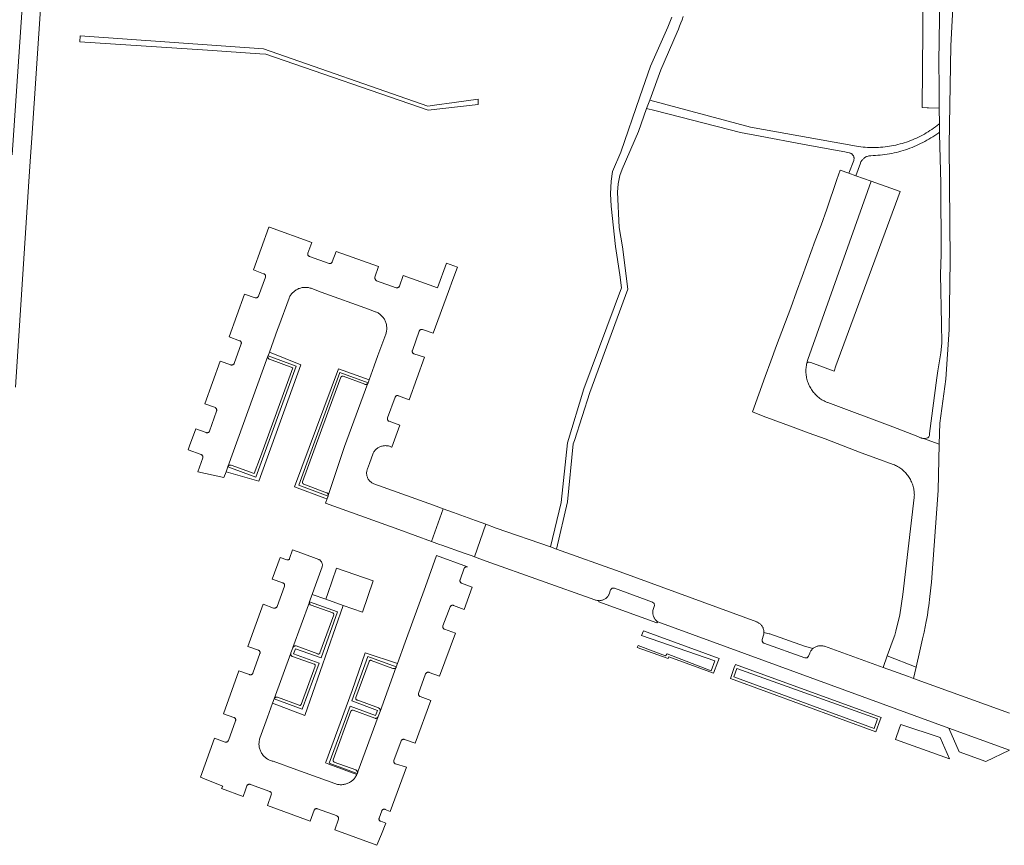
# Model space of a CAD drawing. Extents: x 152825 to 164088, y 457113 to 463005.
# Tile 287 of 364: x 158510 to 158681, y 461006 to 461149. Entities that reach past the tile are written whole.
import ezdxf

# ---------------------------------------------------------------- set-up
doc = ezdxf.new("R2010")
doc.units = 0
doc.header["$LTSCALE"] = 0.5
for name, color, linetype, lineweight in [('B-PV-VH-GESLOTENVERHARDING_ASFALT-GV', 251, 'CONTINUOUS', 18), ('B-PV-VH-GESLOTENVERHARDING_KUNSTSTOF-GV', 251, 'CONTINUOUS', 18), ('B-PV-VH-HALFVERHARDING_GRAVEL-GV', 251, 'CONTINUOUS', 18), ('B-PV-VH-ONVERHARD_ZAND-GV', 251, 'CONTINUOUS', 18), ('B-PV-VH-OPENVERHARDING_BETONSTRAATSTEEN-GV', 251, 'CONTINUOUS', 18), ('B-PV-VH-OPENVERHARDING_STRAATBAKSTEEN-GV', 251, 'CONTINUOUS', 18)]:
    doc.layers.add(name, color=color, linetype=linetype, lineweight=lineweight)

msp = doc.modelspace()

# ---------------------------------------------------------------- linework, layer by layer
at = {"layer": 'B-PV-VH-GESLOTENVERHARDING_ASFALT-GV', "flags": 128}
msp.add_lwpolyline([(158509.544, 461085.566), (158511.707, 461119.524), (158511.85, 461121.275), (158512.145, 461125.67), (158512.358, 461128.839), (158513.989, 461153.118), (158515.948, 461182.269), (158518.123, 461214.65), (158518.513, 461221.559), (158518.362, 461221.864), (158518.293, 461222.219), (158518.306, 461222.753), (158519.076, 461236.337), (158516.201, 461236.545), (158515.647, 461223.937), (158510.822, 461153.294), (158508.951, 461125.903)], dxfattribs=at)
at = {"layer": 'B-PV-VH-GESLOTENVERHARDING_KUNSTSTOF-GV', "flags": 128}
msp.add_lwpolyline([(158565.315, 461054.116), (158563.799, 461049.71), (158563.434, 461048.677), (158566.481, 461047.602), (158569.838, 461046.417), (158571.681, 461051.872)], close=True, dxfattribs=at)
at = {"layer": 'B-PV-VH-HALFVERHARDING_GRAVEL-GV', "flags": 128}
msp.add_lwpolyline([(158623.561, 461149.847), (158623.343, 461149.273), (158623.118, 461148.701), (158622.885, 461148.133), (158619.859, 461141.366), (158618.025, 461136), (158614.737, 461126.383), (158613.3, 461123.028), (158613.072, 461121.364), (158612.949, 461119.157), (158613.03, 461117.019), (158613.783, 461110.023), (158614.528, 461105.059), (158614.863, 461102.825), (158608.279, 461085.237), (158605.466, 461075.869), (158604.357, 461065.509), (158602.508, 461057.776), (158603.531, 461057.407), (158605.458, 461065.614), (158606.467, 461075.724), (158606.654, 461076.305), (158609.333, 461084.641), (158615.915, 461102.579), (158615.034, 461109.928), (158614.409, 461113.294), (158614.169, 461119.436), (158614.263, 461120.896), (158614.56, 461122.357), (158614.96, 461123.445), (158617.782, 461130.016), (158619.19, 461134.009), (158619.734, 461135.413), (158621.664, 461140.724), (158624.489, 461147.239), (158624.72, 461147.778), (158624.943, 461148.319), (158625.159, 461148.864), (158625.367, 461149.412), (158625.569, 461149.962)], dxfattribs=at)
for points in [[(158552.64, 461144.368), (158520.754, 461146.627), (158520.708, 461145.577), (158542.9, 461144.096), (158551.972, 461143.491), (158553.045, 461143.419), (158581.258, 461133.691), (158589.911, 461134.679), (158589.908, 461135.58), (158585.782, 461135.015), (158582.344, 461134.545), (158581.205, 461134.39)], [(158637.268, 461130.738), (158619.734, 461135.413), (158619.19, 461134.009), (158620.632, 461133.638), (158627.183, 461131.953), (158635.538, 461129.803), (158638.947, 461129.166), (158646.319, 461127.789), (158651.704, 461126.785), (158653.622, 461126.428), (158654.431, 461126.277), (158654.474, 461126.268), (158654.56, 461126.245), (158654.644, 461126.214), (158654.725, 461126.175), (158654.801, 461126.13), (158654.874, 461126.077), (158654.941, 461126.019), (158655.003, 461125.955), (158655.059, 461125.885), (158655.109, 461125.811), (158655.151, 461125.732), (158655.187, 461125.65), (158655.214, 461125.565), (158655.235, 461125.479), (158655.247, 461125.39), (158655.252, 461125.301), (158655.248, 461125.212), (158655.236, 461125.123), (158655.217, 461125.036), (158655.19, 461124.951), (158654.371, 461122.726), (158655.533, 461122.309), (158656.356, 461124.488), (158656.391, 461124.575), (158656.445, 461124.689), (158656.506, 461124.8), (158656.574, 461124.907), (158656.648, 461125.009), (158656.729, 461125.107), (158656.816, 461125.199), (158656.908, 461125.285), (158657.006, 461125.366), (158657.109, 461125.44), (158657.216, 461125.507), (158657.327, 461125.568), (158657.441, 461125.621), (158657.559, 461125.667), (158657.68, 461125.706), (158657.803, 461125.737), (158657.927, 461125.76), (158658.053, 461125.775), (158658.179, 461125.782), (158658.586, 461125.795), (158658.993, 461125.817), (158659.4, 461125.846), (158659.805, 461125.883), (158660.21, 461125.928), (158660.614, 461125.981), (158661.017, 461126.042), (158661.419, 461126.111), (158661.819, 461126.188), (158662.218, 461126.273), (158662.615, 461126.365), (158663.01, 461126.465), (158663.402, 461126.573), (158663.793, 461126.689), (158664.182, 461126.812), (158664.567, 461126.943), (158664.951, 461127.082), (158665.331, 461127.227), (158665.709, 461127.381), (158666.083, 461127.541), (158666.454, 461127.71), (158666.822, 461127.885), (158667.187, 461128.067), (158667.547, 461128.257), (158667.904, 461128.454), (158668.257, 461128.657), (158668.606, 461128.868), (158668.951, 461129.085), (158669.291, 461129.309), (158669.627, 461129.54), (158669.958, 461129.777), (158670.1, 461129.882), (158670.091, 461131.347), (158669.986, 461131.261), (158669.688, 461131.024), (158669.385, 461130.793), (158669.077, 461130.568), (158668.764, 461130.35), (158668.447, 461130.139), (158668.126, 461129.934), (158667.8, 461129.736), (158667.471, 461129.545), (158667.137, 461129.361), (158666.8, 461129.184), (158666.459, 461129.014), (158666.114, 461128.852), (158665.766, 461128.696), (158665.415, 461128.548), (158665.061, 461128.407), (158664.704, 461128.274), (158664.345, 461128.149), (158663.982, 461128.031), (158663.618, 461127.92), (158663.251, 461127.817), (158662.882, 461127.722), (158662.511, 461127.635), (158662.138, 461127.556), (158661.764, 461127.484), (158661.389, 461127.42), (158661.012, 461127.364), (158660.634, 461127.316), (158660.255, 461127.276), (158659.875, 461127.244), (158659.495, 461127.22), (158659.114, 461127.204), (158658.733, 461127.196), (158658.352, 461127.196), (158657.971, 461127.204), (158657.591, 461127.22), (158657.21, 461127.244), (158656.831, 461127.276), (158656.452, 461127.315), (158656.074, 461127.363), (158655.697, 461127.419)]]:
    msp.add_lwpolyline(points, close=True, dxfattribs=at)
at = {"layer": 'B-PV-VH-ONVERHARD_ZAND-GV', "flags": 128}
for points in [[(158559.117, 461089.405), (158553.644, 461091.614), (158553.41, 461090.968), (158558.305, 461089.217), (158551.321, 461069.913), (158546.418, 461071.698), (158546.116, 461070.859), (158546.53, 461070.71), (158551.813, 461069.211)], [(158570.982, 461086.82), (158565.685, 461088.761), (158558.007, 461068.202), (158563.301, 461066.279), (158563.686, 461066.187), (158563.837, 461066.622), (158558.739, 461068.544), (158565.889, 461088.117), (158570.792, 461086.293), (158570.805, 461086.329)], [(158562.292, 461037.581), (158559.36, 461029.596), (158554.473, 461031.358), (158554.205, 461030.622), (158559.785, 461028.465), (158566.481, 461047.602), (158563.434, 461048.677), (158561.077, 461049.508), (158560.635, 461048.286), (158560.624, 461048.262), (158565.507, 461046.519), (158562.649, 461038.53), (158558.176, 461040.093), (158557.835, 461039.203)], [(158613.489, 461050.626), (158613.425, 461050.63), (158613.362, 461050.627), (158613.3, 461050.615), (158613.24, 461050.596), (158613.182, 461050.569), (158613.128, 461050.535), (158613.08, 461050.495), (158613.036, 461050.448), (158612.999, 461050.397), (158612.968, 461050.341), (158612.951, 461050.3), (158612.693, 461049.584), (158612.644, 461049.479), (158612.585, 461049.371), (158612.519, 461049.267), (158612.446, 461049.168), (158612.367, 461049.073), (158612.282, 461048.984), (158612.192, 461048.9), (158612.096, 461048.823), (158611.995, 461048.752), (158611.89, 461048.688), (158611.782, 461048.631), (158611.669, 461048.58), (158611.554, 461048.538), (158611.436, 461048.502), (158611.316, 461048.475), (158611.194, 461048.455), (158611.072, 461048.444), (158610.949, 461048.44), (158610.903, 461048.442), (158610.926, 461048.238), (158620.992, 461044.578), (158621.139, 461044.746), (158621.061, 461044.804), (158620.963, 461044.885), (158620.87, 461044.973), (158620.783, 461045.066), (158620.702, 461045.164), (158620.627, 461045.267), (158620.558, 461045.375), (158620.497, 461045.487), (158620.443, 461045.602), (158620.396, 461045.721), (158620.357, 461045.842), (158620.325, 461045.966), (158620.301, 461046.091), (158620.285, 461046.217), (158620.277, 461046.345), (158620.277, 461046.472), (158620.285, 461046.6), (158620.301, 461046.726), (158620.548, 461047.575), (158620.508, 461047.924), (158620.254, 461048.166), (158613.611, 461050.594), (158613.551, 461050.614)], [(158631.8, 461038.411), (158618.634, 461043.206), (158618.334, 461042.361), (158631.067, 461037.995), (158630.423, 461036.237), (158622.746, 461039.214), (158622.459, 461038.869), (158617.72, 461040.654), (158617.585, 461040.278), (158622.969, 461038.366), (158623.084, 461038.679), (158630.852, 461035.813), (158631.584, 461037.818)], [(158640.506, 461042.685), (158639.592, 461042.932), (158639.59, 461042.842), (158639.58, 461042.718), (158639.563, 461042.594), (158639.537, 461042.472), (158639.304, 461041.702), (158639.286, 461041.642), (158639.276, 461041.58), (158639.274, 461041.518), (158639.28, 461041.455), (158639.294, 461041.394), (158639.316, 461041.336), (158639.345, 461041.28), (158639.38, 461041.229), (158639.422, 461041.182), (158639.47, 461041.142), (158639.522, 461041.107), (158639.578, 461041.08), (158639.602, 461041.071), (158646.72, 461038.486), (158647.103, 461038.508), (158647.364, 461038.79), (158647.554, 461039.318), (158647.57, 461039.359), (158647.622, 461039.475), (158647.682, 461039.588), (158647.748, 461039.697), (158647.821, 461039.801), (158647.9, 461039.901), (158647.986, 461039.996), (158648.077, 461040.084), (158648.115, 461040.118), (158646.65, 461040.547), (158646.637, 461040.551), (158640.616, 461042.656), (158640.603, 461042.66), (158640.59, 461042.664), (158640.578, 461042.668), (158640.575, 461042.668), (158640.565, 461042.671), (158640.561, 461042.672), (158640.553, 461042.674), (158640.547, 461042.675), (158640.54, 461042.677), (158640.534, 461042.679), (158640.527, 461042.68), (158640.52, 461042.682)], [(158575.692, 461036.918), (158575.697, 461036.932), (158575.909, 461037.509), (158570.314, 461039.375), (158568.011, 461032.845), (158563.434, 461020.397), (158563.386, 461020.274), (158563.982, 461020.035), (158568.838, 461018.205), (158568.895, 461018.334), (158568.921, 461018.409), (158564.051, 461020.209), (158567.689, 461030.119), (158572.1, 461028.474), (158572.426, 461029.364), (158568.005, 461031.025), (158570.767, 461038.728)], [(158659.938, 461028.16), (158634.649, 461037.372), (158634.444, 461036.808), (158633.757, 461034.924), (158659.017, 461025.633), (158659.779, 461027.724)], [(158634.346, 461035.197), (158634.877, 461036.653), (158659.346, 461027.88), (158658.743, 461026.224)], [(158670.221, 461024.675), (158663.377, 461026.906), (158663.174, 461026.349), (158662.426, 461024.297), (158671.846, 461020.977)]]:
    msp.add_lwpolyline(points, close=True, dxfattribs=at)
at = {"layer": 'B-PV-VH-OPENVERHARDING_BETONSTRAATSTEEN-GV', "flags": 128}
msp.add_lwpolyline([(158670.264, 461161.003), (158669.999, 461142.09), (158670.017, 461137.688), (158670.059, 461134.067), (158670.091, 461131.347), (158670.1, 461129.882), (158670.101, 461129.584), (158670.336, 461121.031), (158670.386, 461108.675), (158670.301, 461105.142), (158670.44, 461096.551), (158670.527, 461093.191), (158670.333, 461091.527), (158669.799, 461088.371), (158669.638, 461087.171), (158668.388, 461077.482), (158668.347, 461077.163), (158668.247, 461076.897), (158668.046, 461076.753), (158667.82, 461076.683), (158667.587, 461076.644), (158667.335, 461076.638), (158670.049, 461075.653), (158670.133, 461079.291), (158671.174, 461086.967), (158671.803, 461095.591), (158671.937, 461107.539), (158671.751, 461127.698), (158672.057, 461144.873), (158673.062, 461163.532)], dxfattribs=at)
for points in [[(158670.264, 461161.003), (158667.334, 461161.024), (158667.093, 461134.143), (158667.931, 461134.093), (158668.062, 461134.097), (158668.192, 461134.09), (158670.059, 461134.067), (158670.017, 461137.688), (158669.999, 461142.09)], [(158560.601, 461048.199), (158557.75, 461040.287), (158557.784, 461040.354), (158557.821, 461040.407), (158557.86, 461040.45), (158557.908, 461040.49), (158557.947, 461040.516), (158558.01, 461040.547), (158558.08, 461040.569), (158558.141, 461040.58), (158558.204, 461040.582), (158558.256, 461040.577), (158558.308, 461040.566), (158562.054, 461039.177), (158562.059, 461039.175), (158562.064, 461039.174), (158562.069, 461039.172), (158562.074, 461039.171), (158562.079, 461039.169), (158562.085, 461039.168), (158562.09, 461039.167), (158562.095, 461039.166), (158562.1, 461039.165), (158562.105, 461039.164), (158562.111, 461039.163), (158562.116, 461039.163), (158562.121, 461039.162), (158562.127, 461039.162), (158562.132, 461039.161), (158562.137, 461039.161), (158562.142, 461039.161), (158562.148, 461039.16), (158562.153, 461039.16), (158562.158, 461039.16), (158562.164, 461039.161), (158562.169, 461039.161), (158562.174, 461039.161), (158562.18, 461039.162), (158562.185, 461039.162), (158562.19, 461039.163), (158562.195, 461039.163), (158562.201, 461039.164), (158562.206, 461039.165), (158562.211, 461039.166), (158562.216, 461039.167), (158562.221, 461039.168), (158562.227, 461039.169), (158562.232, 461039.171), (158562.237, 461039.172), (158562.242, 461039.174), (158562.247, 461039.175), (158562.252, 461039.177), (158562.257, 461039.179), (158562.262, 461039.181), (158562.267, 461039.183), (158562.272, 461039.185), (158562.277, 461039.187), (158562.282, 461039.189), (158562.286, 461039.191), (158562.291, 461039.194), (158562.296, 461039.196), (158562.3, 461039.199), (158562.305, 461039.201), (158562.31, 461039.204), (158562.314, 461039.207), (158562.319, 461039.21), (158562.323, 461039.213), (158562.327, 461039.216), (158562.332, 461039.219), (158562.336, 461039.222), (158562.34, 461039.225), (158562.344, 461039.229), (158562.348, 461039.232), (158562.352, 461039.235), (158562.356, 461039.239), (158562.36, 461039.242), (158562.364, 461039.246), (158562.368, 461039.25), (158562.372, 461039.254), (158562.375, 461039.258), (158562.379, 461039.261), (158562.382, 461039.265), (158562.386, 461039.27), (158562.389, 461039.274), (158562.392, 461039.278), (158562.396, 461039.282), (158562.399, 461039.286), (158562.402, 461039.291), (158562.405, 461039.295), (158562.408, 461039.299), (158562.411, 461039.304), (158562.413, 461039.309), (158562.416, 461039.313), (158562.419, 461039.318), (158562.421, 461039.322), (158562.424, 461039.327), (158562.426, 461039.332), (158562.428, 461039.337), (158562.43, 461039.342), (158562.432, 461039.346), (158562.434, 461039.351), (158562.436, 461039.356), (158562.438, 461039.361), (158564.839, 461045.952), (158564.84, 461045.957), (158564.842, 461045.963), (158564.843, 461045.968), (158564.844, 461045.974), (158564.845, 461045.979), (158564.846, 461045.985), (158564.846, 461045.99), (158564.847, 461045.996), (158564.848, 461046.001), (158564.848, 461046.007), (158564.849, 461046.012), (158564.849, 461046.018), (158564.849, 461046.024), (158564.849, 461046.029), (158564.849, 461046.035), (158564.849, 461046.04), (158564.849, 461046.046), (158564.849, 461046.051), (158564.848, 461046.057), (158564.848, 461046.063), (158564.847, 461046.068), (158564.846, 461046.074), (158564.846, 461046.079), (158564.845, 461046.085), (158564.844, 461046.09), (158564.843, 461046.096), (158564.842, 461046.101), (158564.84, 461046.107), (158564.839, 461046.112), (158564.838, 461046.117), (158564.836, 461046.123), (158564.835, 461046.128), (158564.833, 461046.133), (158564.831, 461046.139), (158564.829, 461046.144), (158564.827, 461046.149), (158564.825, 461046.154), (158564.823, 461046.159), (158564.821, 461046.165), (158564.818, 461046.17), (158564.816, 461046.175), (158564.813, 461046.18), (158564.811, 461046.185), (158564.808, 461046.189), (158564.805, 461046.194), (158564.802, 461046.199), (158564.799, 461046.204), (158564.796, 461046.208), (158564.793, 461046.213), (158564.79, 461046.218), (158564.787, 461046.222), (158564.784, 461046.227), (158564.78, 461046.231), (158564.777, 461046.235), (158564.773, 461046.24), (158564.769, 461046.244), (158564.766, 461046.248), (158564.762, 461046.252), (158564.758, 461046.256), (158564.754, 461046.26), (158564.75, 461046.264), (158564.746, 461046.268), (158564.742, 461046.272), (158564.738, 461046.275), (158564.733, 461046.279), (158564.729, 461046.282), (158564.725, 461046.286), (158564.72, 461046.289), (158564.716, 461046.293), (158564.711, 461046.296), (158564.707, 461046.299), (158564.702, 461046.302), (158564.697, 461046.305), (158564.693, 461046.308), (158564.688, 461046.311), (158564.683, 461046.313), (158564.678, 461046.316), (158564.673, 461046.319), (158564.668, 461046.321), (158560.892, 461047.673), (158560.815, 461047.706), (158560.757, 461047.745), (158560.701, 461047.797), (158560.65, 461047.866), (158560.618, 461047.932), (158560.599, 461047.998), (158560.589, 461048.085), (158560.593, 461048.146)], [(158557.374, 461039.294), (158554.49, 461031.404), (158554.517, 461031.457), (158554.536, 461031.486), (158554.574, 461031.534), (158554.637, 461031.59), (158554.704, 461031.63), (158554.77, 461031.656), (158554.847, 461031.672), (158554.901, 461031.675), (158554.971, 461031.669), (158555.059, 461031.645), (158558.82, 461030.255), (158558.914, 461030.239), (158558.976, 461030.245), (158559.041, 461030.266), (158559.097, 461030.298), (158559.142, 461030.337), (158559.198, 461030.422), (158561.614, 461037.042), (158561.621, 461037.068), (158561.627, 461037.121), (158561.622, 461037.187), (158561.606, 461037.243), (158561.582, 461037.289), (158561.556, 461037.325), (158561.526, 461037.356), (158561.487, 461037.385), (158561.459, 461037.401), (158561.419, 461037.417), (158557.641, 461038.758), (158557.618, 461038.767), (158557.573, 461038.79), (158557.514, 461038.83), (158557.485, 461038.856), (158557.449, 461038.896), (158557.421, 461038.936), (158557.4, 461038.973), (158557.379, 461039.022), (158557.365, 461039.073), (158557.357, 461039.125), (158557.355, 461039.179), (158557.36, 461039.235)], [(158664.7, 461035.248), (158665.568, 461034.935), (158666.017, 461036.886), (158661.028, 461038.853), (158660.284, 461036.84)], [(158575.692, 461036.918), (158575.682, 461036.892), (158575.663, 461036.85), (158575.653, 461036.832), (158575.621, 461036.787), (158575.584, 461036.746), (158575.541, 461036.71), (158575.495, 461036.681), (158575.45, 461036.659), (158575.399, 461036.642), (158575.357, 461036.632), (158575.311, 461036.628), (158575.253, 461036.628), (158575.17, 461036.644), (158575.126, 461036.659), (158571.354, 461038.048), (158571.318, 461038.063), (158571.275, 461038.074), (158571.232, 461038.078), (158571.189, 461038.074), (158571.145, 461038.062), (158571.119, 461038.051), (158571.083, 461038.03), (158571.053, 461038.006), (158571.025, 461037.973), (158571.004, 461037.941), (158570.988, 461037.906), (158570.977, 461037.865), (158568.667, 461031.585), (158568.653, 461031.531), (158568.65, 461031.444), (158568.665, 461031.373), (158568.693, 461031.312), (158568.737, 461031.254), (158568.785, 461031.213), (158568.832, 461031.186), (158568.89, 461031.163), (158569.003, 461031.121), (158572.613, 461029.79), (158572.666, 461029.771), (158572.712, 461029.748), (158572.752, 461029.722), (158572.795, 461029.686), (158572.831, 461029.647), (158572.867, 461029.596), (158572.892, 461029.545), (158572.908, 461029.503), (158572.919, 461029.456), (158572.926, 461029.394), (158572.925, 461029.342), (158572.921, 461029.307), (158572.885, 461029.192), (158572.891, 461029.207)], [(158572.549, 461028.307), (158572.507, 461028.21), (158572.485, 461028.176), (158572.453, 461028.136), (158572.423, 461028.105), (158572.388, 461028.076), (158572.352, 461028.051), (158572.306, 461028.026), (158572.258, 461028.007), (158572.212, 461027.994), (158572.168, 461027.987), (158572.125, 461027.984), (158572.089, 461027.984), (158572.05, 461027.988), (158572.017, 461027.995), (158571.98, 461028.004), (158571.95, 461028.015), (158568.215, 461029.404), (158568.21, 461029.406), (158568.205, 461029.407), (158568.2, 461029.409), (158568.195, 461029.41), (158568.189, 461029.412), (158568.184, 461029.413), (158568.179, 461029.414), (158568.174, 461029.415), (158568.169, 461029.416), (158568.163, 461029.417), (158568.158, 461029.418), (158568.153, 461029.419), (158568.147, 461029.42), (158568.142, 461029.42), (158568.137, 461029.421), (158568.131, 461029.421), (158568.126, 461029.421), (158568.121, 461029.421), (158568.115, 461029.421), (158568.11, 461029.421), (158568.105, 461029.421), (158568.099, 461029.421), (158568.094, 461029.421), (158568.089, 461029.42), (158568.083, 461029.42), (158568.078, 461029.419), (158568.073, 461029.419), (158568.067, 461029.418), (158568.062, 461029.417), (158568.057, 461029.416), (158568.052, 461029.415), (158568.046, 461029.414), (158568.041, 461029.413), (158568.036, 461029.411), (158568.031, 461029.41), (158568.026, 461029.409), (158568.021, 461029.407), (158568.016, 461029.405), (158568.011, 461029.404), (158568.006, 461029.402), (158568.001, 461029.4), (158567.996, 461029.398), (158567.991, 461029.396), (158567.986, 461029.393), (158567.981, 461029.391), (158567.976, 461029.389), (158567.971, 461029.386), (158567.967, 461029.384), (158567.962, 461029.381), (158567.957, 461029.378), (158567.953, 461029.376), (158567.948, 461029.373), (158567.944, 461029.37), (158567.939, 461029.367), (158567.935, 461029.364), (158567.931, 461029.361), (158567.927, 461029.357), (158567.922, 461029.354), (158567.918, 461029.351), (158567.914, 461029.347), (158567.91, 461029.344), (158567.906, 461029.34), (158567.902, 461029.336), (158567.898, 461029.333), (158567.895, 461029.329), (158567.891, 461029.325), (158567.887, 461029.321), (158567.884, 461029.317), (158567.88, 461029.313), (158567.877, 461029.309), (158567.874, 461029.305), (158567.87, 461029.301), (158567.867, 461029.296), (158567.864, 461029.292), (158567.861, 461029.287), (158567.858, 461029.283), (158567.855, 461029.279), (158567.852, 461029.274), (158567.85, 461029.269), (158567.847, 461029.265), (158567.844, 461029.26), (158567.842, 461029.255), (158567.84, 461029.251), (158567.837, 461029.246), (158567.835, 461029.241), (158567.833, 461029.236), (158567.831, 461029.231), (158567.829, 461029.226), (158567.827, 461029.221), (158564.749, 461020.777), (158564.747, 461020.772), (158564.745, 461020.767), (158564.743, 461020.763), (158564.742, 461020.758), (158564.74, 461020.753), (158564.739, 461020.748), (158564.737, 461020.743), (158564.736, 461020.738), (158564.735, 461020.733), (158564.734, 461020.728), (158564.733, 461020.723), (158564.732, 461020.718), (158564.731, 461020.713), (158564.73, 461020.708), (158564.729, 461020.703), (158564.729, 461020.698), (158564.728, 461020.693), (158564.728, 461020.688), (158564.727, 461020.683), (158564.727, 461020.678), (158564.727, 461020.672), (158564.727, 461020.667), (158564.727, 461020.662), (158564.727, 461020.657), (158564.727, 461020.652), (158564.727, 461020.647), (158564.728, 461020.642), (158564.728, 461020.637), (158564.729, 461020.632), (158564.729, 461020.627), (158564.73, 461020.622), (158564.731, 461020.616), (158564.732, 461020.611), (158564.733, 461020.606), (158564.734, 461020.601), (158564.735, 461020.596), (158564.736, 461020.591), (158564.738, 461020.587), (158564.739, 461020.582), (158564.74, 461020.577), (158564.742, 461020.572), (158564.744, 461020.567), (158564.745, 461020.562), (158564.747, 461020.557), (158564.749, 461020.553), (158564.751, 461020.548), (158564.753, 461020.543), (158564.756, 461020.539), (158564.758, 461020.534), (158564.76, 461020.53), (158564.763, 461020.525), (158564.765, 461020.521), (158564.768, 461020.516), (158564.77, 461020.512), (158564.773, 461020.507), (158564.776, 461020.503), (158564.779, 461020.499), (158564.782, 461020.495), (158564.785, 461020.491), (158564.788, 461020.487), (158564.791, 461020.483), (158564.794, 461020.479), (158564.797, 461020.475), (158564.801, 461020.471), (158564.804, 461020.467), (158564.808, 461020.463), (158564.811, 461020.46), (158564.815, 461020.456), (158564.819, 461020.452), (158564.822, 461020.449), (158564.826, 461020.446), (158564.83, 461020.442), (158564.834, 461020.439), (158564.838, 461020.436), (158564.842, 461020.433), (158564.846, 461020.43), (158564.85, 461020.427), (158564.854, 461020.424), (158564.859, 461020.421), (158564.863, 461020.418), (158564.867, 461020.415), (158564.872, 461020.413), (158564.876, 461020.41), (158564.881, 461020.408), (158564.885, 461020.405), (158564.89, 461020.403), (158564.894, 461020.401), (158564.899, 461020.399), (158564.904, 461020.397), (158564.908, 461020.395), (158564.913, 461020.393), (158564.918, 461020.391), (158568.665, 461019.013), (158568.721, 461018.983), (158568.772, 461018.948), (158568.812, 461018.911), (158568.855, 461018.861), (158568.892, 461018.803), (158568.922, 461018.737), (158568.939, 461018.677), (158568.949, 461018.607), (158568.949, 461018.543), (158568.942, 461018.487), (158568.938, 461018.455), (158569.082, 461018.85), (158572.543, 461028.291)], [(158682.248, 461022.446), (158671.737, 461026.269), (158673.489, 461022.162), (158678.124, 461020.494)]]:
    msp.add_lwpolyline(points, close=True, dxfattribs=at)
at = {"layer": 'B-PV-VH-OPENVERHARDING_STRAATBAKSTEEN-GV', "flags": 128}
for points in [[(158645.27, 461102.113), (158644.242, 461099.316), (158641.803, 461092.765), (158640.809, 461090.059), (158639.824, 461087.378), (158637.594, 461081.258), (158639.45, 461080.525), (158644.658, 461078.578), (158647.464, 461077.556), (158650.22, 461076.552), (158656.46, 461074.152), (158659.213, 461073.149), (158662.027, 461072.124), (158662.056, 461072.113), (158662.254, 461072.032), (158662.449, 461071.945), (158662.641, 461071.849), (158662.829, 461071.747), (158663.013, 461071.638), (158663.193, 461071.522), (158663.368, 461071.399), (158663.539, 461071.27), (158663.705, 461071.135), (158663.866, 461070.993), (158664.021, 461070.846), (158664.17, 461070.692), (158664.314, 461070.534), (158664.452, 461070.37), (158664.584, 461070.201), (158664.709, 461070.027), (158664.827, 461069.849), (158664.939, 461069.666), (158665.044, 461069.48), (158665.142, 461069.29), (158665.233, 461069.095), (158665.316, 461068.898), (158665.392, 461068.698), (158665.46, 461068.495), (158665.521, 461068.29), (158665.574, 461068.083), (158665.62, 461067.873), (158665.657, 461067.663), (158665.687, 461067.451), (158665.708, 461067.238), (158665.722, 461067.024), (158665.728, 461066.81), (158665.725, 461066.596), (158665.715, 461066.382), (158663.709, 461049.535), (158663.23, 461045.964), (158662.537, 461043.163), (158662.364, 461042.465), (158662.072, 461041.676), (158661.028, 461038.853), (158666.017, 461036.886), (158666.658, 461039.717), (158667.164, 461041.781), (158667.455, 461042.98), (158667.797, 461044.825), (158667.899, 461045.364), (158667.994, 461045.904), (158668.08, 461046.445), (158668.159, 461046.987), (158668.229, 461047.531), (158668.292, 461048.076), (158668.347, 461048.621), (158668.394, 461049.167), (158668.709, 461051.641), (158669.862, 461067.614), (158670.049, 461075.653), (158667.335, 461076.638), (158667.232, 461076.646), (158667.115, 461076.663), (158666.999, 461076.687), (158666.886, 461076.72), (158666.774, 461076.76), (158666.666, 461076.807), (158666.561, 461076.861), (158666.46, 461076.923), (158666.363, 461076.991), (158661.974, 461078.637), (158650.676, 461082.874), (158650.64, 461082.888), (158650.439, 461082.97), (158650.242, 461083.059), (158650.048, 461083.155), (158649.858, 461083.258), (158649.671, 461083.369), (158649.489, 461083.486), (158649.311, 461083.609), (158649.138, 461083.74), (158648.97, 461083.876), (158648.807, 461084.019), (158648.65, 461084.168), (158648.498, 461084.322), (158648.352, 461084.482), (158648.212, 461084.647), (158648.078, 461084.817), (158647.95, 461084.992), (158647.829, 461085.172), (158647.715, 461085.356), (158647.608, 461085.543), (158647.507, 461085.735), (158647.414, 461085.931), (158647.328, 461086.13), (158647.249, 461086.331), (158647.178, 461086.536), (158647.115, 461086.743), (158647.059, 461086.952), (158647.011, 461087.163), (158646.971, 461087.376), (158646.939, 461087.59), (158646.914, 461087.805), (158646.898, 461088.021), (158646.89, 461088.238), (158646.889, 461088.454), (158646.897, 461088.671), (158646.912, 461088.887), (158646.936, 461089.102), (158646.967, 461089.316), (158647.007, 461089.529), (158647.054, 461089.74), (158647.109, 461089.95), (158647.172, 461090.157), (158647.242, 461090.362), (158658.228, 461121.343), (158655.533, 461122.309), (158654.371, 461122.726), (158652.81, 461123.286), (158652.26, 461121.654), (158650.534, 461116.515), (158649.51, 461113.728), (158648.519, 461111.032), (158646.253, 461104.789)], [(158647.242, 461090.362), (158647.172, 461090.157), (158647.109, 461089.95), (158647.054, 461089.74), (158647.223, 461089.882), (158647.426, 461089.911), (158647.739, 461089.82), (158651.78, 461088.359), (158652.101, 461089.233), (158663.236, 461119.548), (158658.228, 461121.343)], [(158553.643, 461113.343), (158553.565, 461113.371), (158550.87, 461105.958), (158552.655, 461105.257), (158552.71, 461105.242), (158552.763, 461105.22), (158552.812, 461105.19), (158552.857, 461105.154), (158552.896, 461105.112), (158552.929, 461105.065), (158552.955, 461105.014), (158552.973, 461104.96), (158552.984, 461104.903), (158552.987, 461104.846), (158552.982, 461104.789), (158552.97, 461104.733), (158552.954, 461104.691), (158551.74, 461101.378), (158551.721, 461101.323), (158551.696, 461101.271), (158551.663, 461101.223), (158551.624, 461101.179), (158551.579, 461101.142), (158551.529, 461101.111), (158551.476, 461101.087), (158551.42, 461101.071), (158551.363, 461101.062), (158551.304, 461101.061), (158551.247, 461101.069), (158551.19, 461101.084), (158551.171, 461101.091), (158549.331, 461101.72), (158546.637, 461094.3), (158548.469, 461093.626), (158548.525, 461093.605), (158548.577, 461093.577), (158548.625, 461093.543), (158548.668, 461093.502), (158548.705, 461093.456), (158548.735, 461093.405), (158548.758, 461093.35), (158548.774, 461093.293), (158548.782, 461093.234), (158548.782, 461093.175), (158548.774, 461093.117), (158548.76, 461093.064), (158547.558, 461089.68), (158547.521, 461089.624), (158547.478, 461089.572), (158547.429, 461089.526), (158547.374, 461089.486), (158547.316, 461089.453), (158547.253, 461089.427), (158547.189, 461089.408), (158547.122, 461089.397), (158547.055, 461089.395), (158546.988, 461089.4), (158546.947, 461089.407), (158545.093, 461090.044), (158542.419, 461082.679), (158544.261, 461081.99), (158544.313, 461081.951), (158544.36, 461081.906), (158544.4, 461081.856), (158544.435, 461081.801), (158544.462, 461081.742), (158544.482, 461081.68), (158544.494, 461081.617), (158544.498, 461081.552), (158544.494, 461081.487), (158544.483, 461081.424), (158544.475, 461081.396), (158543.258, 461077.923), (158543.234, 461077.868), (158543.203, 461077.817), (158543.165, 461077.771), (158543.121, 461077.729), (158543.072, 461077.695), (158543.019, 461077.666), (158542.963, 461077.646), (158542.905, 461077.633), (158542.845, 461077.627), (158542.785, 461077.63), (158542.726, 461077.641), (158542.68, 461077.655), (158540.843, 461078.336), (158539.767, 461075.374), (158539.51, 461074.669), (158541.803, 461073.838), (158541.858, 461073.81), (158541.909, 461073.776), (158541.955, 461073.735), (158541.995, 461073.688), (158542.029, 461073.637), (158542.056, 461073.582), (158542.076, 461073.523), (158542.087, 461073.463), (158542.091, 461073.402), (158542.087, 461073.34), (158542.075, 461073.28), (158542.068, 461073.255), (158541.236, 461070.812), (158545.751, 461069.86), (158545.756, 461069.859), (158546.116, 461070.859), (158546.418, 461071.698), (158546.42, 461071.703), (158546.43, 461071.732), (158553.39, 461090.913), (158553.407, 461090.957), (158553.41, 461090.968), (158553.644, 461091.614), (158555.071, 461095.579), (158555.279, 461096.157), (158557.064, 461101.019), (158557.089, 461101.078), (158557.157, 461101.219), (158557.231, 461101.357), (158557.313, 461101.491), (158557.401, 461101.62), (158557.495, 461101.745), (158557.596, 461101.865), (158557.703, 461101.98), (158557.816, 461102.089), (158557.934, 461102.192), (158558.057, 461102.289), (158558.185, 461102.38), (158558.317, 461102.463), (158558.453, 461102.54), (158558.594, 461102.61), (158558.737, 461102.673), (158558.884, 461102.728), (158559.033, 461102.776), (158559.185, 461102.816), (158559.338, 461102.849), (158559.493, 461102.873), (158559.649, 461102.889), (158559.805, 461102.898), (158559.962, 461102.899), (158560.118, 461102.891), (158560.274, 461102.876), (158560.429, 461102.852), (158560.583, 461102.821), (158560.734, 461102.782), (158560.884, 461102.735), (158561.031, 461102.681), (158562.661, 461102.077), (158571.044, 461099.032), (158572.056, 461098.669), (158572.102, 461098.651), (158572.247, 461098.589), (158572.388, 461098.52), (158572.526, 461098.444), (158572.659, 461098.361), (158572.788, 461098.271), (158572.913, 461098.175), (158573.032, 461098.072), (158573.146, 461097.964), (158573.255, 461097.85), (158573.357, 461097.731), (158573.453, 461097.606), (158573.543, 461097.477), (158573.626, 461097.343), (158573.702, 461097.206), (158573.771, 461097.065), (158573.833, 461096.92), (158573.888, 461096.772), (158573.935, 461096.622), (158573.974, 461096.47), (158574.005, 461096.315), (158574.028, 461096.16), (158574.044, 461096.003), (158574.052, 461095.846), (158574.051, 461095.689), (158574.043, 461095.532), (158574.026, 461095.375), (158574.002, 461095.22), (158573.97, 461095.066), (158573.93, 461094.914), (158573.882, 461094.764), (158572.501, 461091.04), (158571.852, 461089.237), (158570.982, 461086.82), (158570.805, 461086.329), (158570.792, 461086.293), (158570.775, 461086.249), (158566.712, 461075.233), (158563.873, 461066.728), (158563.841, 461066.633), (158563.837, 461066.622), (158563.686, 461066.187), (158563.4, 461065.402), (158576.131, 461060.84), (158581.824, 461058.742), (158583.82, 461064.431), (158582.164, 461065.035), (158575.834, 461067.282), (158571.827, 461068.76), (158571.789, 461068.774), (158571.674, 461068.823), (158571.562, 461068.879), (158571.455, 461068.942), (158571.351, 461069.012), (158571.252, 461069.088), (158571.159, 461069.17), (158571.071, 461069.258), (158570.988, 461069.352), (158570.912, 461069.451), (158570.842, 461069.554), (158570.779, 461069.662), (158570.723, 461069.774), (158570.675, 461069.888), (158570.633, 461070.006), (158570.6, 461070.126), (158570.574, 461070.248), (158570.556, 461070.372), (158570.546, 461070.496), (158570.544, 461070.621), (158570.55, 461070.746), (158570.564, 461070.87), (158570.586, 461070.992), (158570.616, 461071.114), (158570.653, 461071.233), (158570.698, 461071.349), (158571.019, 461072.284), (158571.672, 461074.067), (158571.739, 461074.189), (158571.813, 461074.307), (158571.894, 461074.421), (158571.981, 461074.53), (158572.074, 461074.633), (158572.173, 461074.731), (158572.278, 461074.824), (158572.387, 461074.91), (158572.502, 461074.99), (158572.621, 461075.063), (158572.743, 461075.129), (158572.87, 461075.188), (158572.999, 461075.239), (158573.131, 461075.283), (158573.266, 461075.32), (158573.402, 461075.348), (158573.54, 461075.369), (158573.679, 461075.382), (158573.818, 461075.387), (158573.958, 461075.383), (158574.097, 461075.372), (158574.235, 461075.353), (158574.372, 461075.326), (158574.506, 461075.291), (158574.639, 461075.249), (158574.769, 461075.199), (158574.896, 461075.142), (158574.924, 461075.128), (158576.316, 461078.947), (158574.469, 461079.614), (158574.414, 461079.636), (158574.362, 461079.665), (158574.314, 461079.701), (158574.272, 461079.743), (158574.235, 461079.79), (158574.206, 461079.842), (158574.183, 461079.897), (158574.168, 461079.955), (158574.161, 461080.014), (158574.162, 461080.073), (158574.171, 461080.132), (158574.187, 461080.19), (158574.19, 461080.197), (158575.493, 461083.784), (158575.514, 461083.839), (158575.541, 461083.891), (158575.576, 461083.938), (158575.617, 461083.981), (158575.663, 461084.017), (158575.714, 461084.047), (158575.768, 461084.069), (158575.824, 461084.085), (158575.883, 461084.092), (158575.942, 461084.091), (158576, 461084.083), (158576.056, 461084.066), (158576.074, 461084.059), (158577.927, 461083.372), (158580.622, 461090.775), (158578.751, 461091.37), (158578.697, 461091.396), (158578.646, 461091.429), (158578.6, 461091.469), (158578.56, 461091.514), (158578.527, 461091.565), (158578.5, 461091.619), (158578.48, 461091.676), (158578.469, 461091.735), (158578.465, 461091.796), (158578.469, 461091.856), (158578.481, 461091.915), (158578.493, 461091.952), (158579.691, 461095.303), (158579.723, 461095.359), (158579.762, 461095.411), (158579.807, 461095.457), (158579.857, 461095.498), (158579.912, 461095.532), (158579.97, 461095.559), (158580.032, 461095.579), (158580.095, 461095.591), (158580.16, 461095.595), (158580.224, 461095.591), (158580.284, 461095.58), (158582.126, 461094.909), (158584.767, 461102.166), (158585.539, 461104.288), (158586.311, 461106.41), (158584.412, 461107.117), (158582.845, 461102.819), (158576.912, 461104.959), (158576.252, 461103.113), (158576.225, 461103.058), (158576.191, 461103.006), (158576.15, 461102.96), (158576.104, 461102.919), (158576.053, 461102.885), (158575.998, 461102.857), (158575.94, 461102.837), (158575.88, 461102.824), (158575.819, 461102.819), (158575.757, 461102.823), (158575.696, 461102.834), (158575.662, 461102.844), (158572.258, 461104.047), (158572.203, 461104.09), (158572.152, 461104.14), (158572.108, 461104.194), (158572.071, 461104.254), (158572.04, 461104.317), (158572.017, 461104.383), (158572.001, 461104.452), (158571.993, 461104.522), (158571.993, 461104.592), (158572, 461104.652), (158572.593, 461106.515), (158565.255, 461109.159), (158564.58, 461107.307), (158564.549, 461107.251), (158564.511, 461107.2), (158564.466, 461107.154), (158564.417, 461107.114), (158564.363, 461107.081), (158564.305, 461107.054), (158564.244, 461107.035), (158564.181, 461107.024), (158564.118, 461107.02), (158564.054, 461107.025), (158564.013, 461107.032), (158560.613, 461108.269), (158560.558, 461108.292), (158560.507, 461108.322), (158560.46, 461108.358), (158560.419, 461108.401), (158560.384, 461108.449), (158560.355, 461108.501), (158560.334, 461108.556), (158560.32, 461108.614), (158560.315, 461108.673), (158560.317, 461108.732), (158560.327, 461108.79), (158560.342, 461108.839), (158561.042, 461110.676)], [(158557.723, 461088.913), (158553.659, 461090.41), (158553.595, 461090.439), (158553.536, 461090.479), (158553.493, 461090.519), (158553.447, 461090.578), (158553.41, 461090.65), (158553.387, 461090.724), (158553.379, 461090.794), (158553.381, 461090.842), (158553.39, 461090.913), (158546.43, 461071.732), (158546.436, 461071.74), (158546.457, 461071.78), (158546.488, 461071.824), (158546.529, 461071.872), (158546.594, 461071.923), (158546.639, 461071.95), (158546.688, 461071.972), (158546.766, 461071.995), (158546.824, 461072.002), (158546.883, 461072.003), (158546.948, 461071.994), (158546.998, 461071.981), (158551.033, 461070.524), (158552.117, 461073.468)], [(158570.775, 461086.249), (158570.741, 461086.195), (158570.702, 461086.15), (158570.656, 461086.109), (158570.605, 461086.073), (158570.521, 461086.037), (158570.447, 461086.023), (158570.385, 461086.02), (158570.316, 461086.026), (158570.26, 461086.041), (158570.214, 461086.06), (158566.495, 461087.455), (158566.49, 461087.457), (158566.485, 461087.459), (158566.479, 461087.46), (158566.474, 461087.462), (158566.469, 461087.464), (158566.463, 461087.465), (158566.458, 461087.466), (158566.453, 461087.468), (158566.447, 461087.469), (158566.442, 461087.47), (158566.436, 461087.471), (158566.431, 461087.472), (158566.425, 461087.472), (158566.42, 461087.473), (158566.414, 461087.474), (158566.409, 461087.474), (158566.403, 461087.475), (158566.398, 461087.475), (158566.392, 461087.475), (158566.387, 461087.475), (158566.381, 461087.475), (158566.376, 461087.475), (158566.37, 461087.475), (158566.365, 461087.475), (158566.359, 461087.474), (158566.353, 461087.474), (158566.348, 461087.473), (158566.342, 461087.472), (158566.337, 461087.472), (158566.332, 461087.471), (158566.326, 461087.47), (158566.321, 461087.469), (158566.315, 461087.468), (158566.31, 461087.466), (158566.304, 461087.465), (158566.299, 461087.464), (158566.294, 461087.462), (158566.288, 461087.46), (158566.283, 461087.459), (158566.278, 461087.457), (158566.273, 461087.455), (158566.268, 461087.453), (158566.262, 461087.451), (158566.257, 461087.449), (158566.252, 461087.446), (158566.247, 461087.444), (158566.242, 461087.442), (158566.237, 461087.439), (158566.233, 461087.437), (158566.228, 461087.434), (158566.223, 461087.431), (158566.218, 461087.428), (158566.213, 461087.425), (158566.209, 461087.422), (158566.204, 461087.419), (158566.2, 461087.416), (158566.195, 461087.413), (158566.191, 461087.409), (158566.186, 461087.406), (158566.182, 461087.402), (158566.178, 461087.399), (158566.174, 461087.395), (158566.17, 461087.391), (158566.166, 461087.388), (158566.162, 461087.384), (158566.158, 461087.38), (158566.154, 461087.376), (158566.15, 461087.372), (158566.146, 461087.368), (158566.143, 461087.364), (158566.139, 461087.359), (158566.136, 461087.355), (158566.132, 461087.351), (158566.129, 461087.346), (158566.126, 461087.342), (158566.123, 461087.337), (158566.12, 461087.332), (158566.117, 461087.328), (158566.114, 461087.323), (158566.111, 461087.318), (158566.108, 461087.314), (158566.105, 461087.309), (158566.103, 461087.304), (158566.1, 461087.299), (158566.098, 461087.294), (158566.096, 461087.289), (158566.093, 461087.284), (158566.091, 461087.279), (158566.089, 461087.274), (158566.087, 461087.268), (158566.085, 461087.263), (158564.704, 461083.507), (158559.433, 461069.074), (158559.431, 461069.069), (158559.43, 461069.065), (158559.428, 461069.06), (158559.427, 461069.055), (158559.425, 461069.05), (158559.424, 461069.045), (158559.423, 461069.04), (158559.422, 461069.035), (158559.421, 461069.031), (158559.42, 461069.026), (158559.419, 461069.021), (158559.418, 461069.016), (158559.418, 461069.011), (158559.417, 461069.006), (158559.417, 461069.001), (158559.416, 461068.996), (158559.416, 461068.991), (158559.416, 461068.986), (158559.416, 461068.981), (158559.416, 461068.976), (158559.416, 461068.971), (158559.416, 461068.966), (158559.416, 461068.961), (158559.416, 461068.956), (158559.417, 461068.951), (158559.417, 461068.946), (158559.418, 461068.941), (158559.418, 461068.936), (158559.419, 461068.931), (158559.42, 461068.926), (158559.421, 461068.921), (158559.422, 461068.916), (158559.423, 461068.911), (158559.424, 461068.906), (158559.425, 461068.901), (158559.427, 461068.896), (158559.428, 461068.892), (158559.429, 461068.887), (158559.431, 461068.882), (158559.433, 461068.877), (158559.434, 461068.873), (158559.436, 461068.868), (158559.438, 461068.863), (158559.44, 461068.859), (158559.442, 461068.854), (158559.444, 461068.849), (158559.447, 461068.845), (158559.449, 461068.841), (158559.451, 461068.836), (158559.454, 461068.832), (158559.456, 461068.827), (158559.459, 461068.823), (158559.462, 461068.819), (158559.464, 461068.815), (158559.467, 461068.811), (158559.47, 461068.806), (158559.473, 461068.802), (158559.476, 461068.798), (158559.479, 461068.794), (158559.482, 461068.791), (158559.486, 461068.787), (158559.489, 461068.783), (158559.492, 461068.779), (158559.496, 461068.776), (158559.499, 461068.772), (158559.503, 461068.769), (158559.507, 461068.765), (158559.51, 461068.762), (158559.514, 461068.758), (158559.518, 461068.755), (158559.522, 461068.752), (158559.526, 461068.749), (158559.53, 461068.746), (158559.534, 461068.743), (158559.538, 461068.74), (158559.542, 461068.737), (158559.546, 461068.734), (158559.55, 461068.731), (158559.555, 461068.729), (158559.559, 461068.726), (158559.563, 461068.724), (158559.568, 461068.721), (158559.572, 461068.719), (158559.577, 461068.717), (158559.581, 461068.715), (158559.586, 461068.712), (158559.59, 461068.71), (158559.595, 461068.709), (158559.6, 461068.707), (158559.604, 461068.705), (158559.609, 461068.703), (158559.614, 461068.702), (158559.619, 461068.7), (158559.623, 461068.699), (158559.628, 461068.697), (158559.633, 461068.696), (158563.577, 461067.21), (158563.631, 461067.189), (158563.672, 461067.167), (158563.709, 461067.143), (158563.748, 461067.109), (158563.796, 461067.057), (158563.829, 461067), (158563.849, 461066.956), (158563.864, 461066.91), (158563.874, 461066.857), (158563.877, 461066.797), (158563.873, 461066.728), (158566.712, 461075.233)], [(158591.274, 461061.711), (158589.482, 461062.365), (158585.623, 461063.773), (158583.82, 461064.431), (158581.824, 461058.742), (158583.214, 461058.23), (158583.62, 461058.085), (158587.478, 461056.709), (158588.86, 461056.216), (158589.285, 461056.062)], [(158541.655, 461017.791), (158543.052, 461017.172), (158545.532, 461016.206), (158545.32, 461015.773), (158549.077, 461014.402), (158549.489, 461015.555), (158549.729, 461016.231), (158549.745, 461016.27), (158549.773, 461016.323), (158549.808, 461016.371), (158549.849, 461016.415), (158549.895, 461016.452), (158549.946, 461016.483), (158550.001, 461016.507), (158550.058, 461016.523), (158550.117, 461016.531), (158550.177, 461016.532), (158550.236, 461016.524), (158550.294, 461016.509), (158550.349, 461016.486), (158553.723, 461015.289), (158553.814, 461015.239), (158553.84, 461015.225), (158553.921, 461015.145), (158553.933, 461015.114), (158553.979, 461014.997), (158554.006, 461014.868), (158553.984, 461014.691), (158553.314, 461012.857), (158560.747, 461010.147), (158561.44, 461012.02), (158561.46, 461012.067), (158561.489, 461012.117), (158561.525, 461012.163), (158561.567, 461012.204), (158561.614, 461012.239), (158561.665, 461012.266), (158561.72, 461012.287), (158561.777, 461012.3), (158561.835, 461012.305), (158561.893, 461012.302), (158561.951, 461012.291), (158562.006, 461012.272), (158565.402, 461011.019), (158565.457, 461010.989), (158565.507, 461010.953), (158565.552, 461010.91), (158565.591, 461010.862), (158565.623, 461010.809), (158565.649, 461010.753), (158565.667, 461010.693), (158565.677, 461010.632), (158565.679, 461010.57), (158565.674, 461010.508), (158565.66, 461010.448), (158565.012, 461008.593), (158572.339, 461005.922), (158573.138, 461007.855), (158573.879, 461009.748), (158572.995, 461010.09), (158572.952, 461010.107), (158572.9, 461010.135), (158572.852, 461010.171), (158572.808, 461010.212), (158572.771, 461010.259), (158572.741, 461010.31), (158572.718, 461010.365), (158572.702, 461010.422), (158572.694, 461010.481), (158572.694, 461010.541), (158572.702, 461010.6), (158572.718, 461010.657), (158573.166, 461011.92), (158573.18, 461011.949), (158573.212, 461012.001), (158573.25, 461012.048), (158573.295, 461012.09), (158573.344, 461012.126), (158573.398, 461012.155), (158573.455, 461012.177), (158573.514, 461012.191), (158573.575, 461012.198), (158573.636, 461012.196), (158573.696, 461012.186), (158573.755, 461012.169), (158574.641, 461011.823), (158577.454, 461019.504), (158575.576, 461020.062), (158575.57, 461020.064), (158575.515, 461020.086), (158575.463, 461020.115), (158575.416, 461020.152), (158575.374, 461020.194), (158575.338, 461020.241), (158575.309, 461020.293), (158575.286, 461020.348), (158575.272, 461020.406), (158575.265, 461020.465), (158575.267, 461020.524), (158575.276, 461020.583), (158575.293, 461020.64), (158576.54, 461024.065), (158576.561, 461024.112), (158576.592, 461024.163), (158576.629, 461024.208), (158576.672, 461024.249), (158576.72, 461024.282), (158576.773, 461024.31), (158576.828, 461024.33), (158576.886, 461024.342), (158576.945, 461024.346), (158577.004, 461024.342), (158577.061, 461024.33), (158577.117, 461024.311), (158578.971, 461023.65), (158581.698, 461031.098), (158579.862, 461031.761), (158579.813, 461031.787), (158579.76, 461031.822), (158579.712, 461031.864), (158579.671, 461031.912), (158579.635, 461031.964), (158579.606, 461032.021), (158579.585, 461032.081), (158579.571, 461032.143), (158579.566, 461032.206), (158579.568, 461032.269), (158579.578, 461032.332), (158580.802, 461035.711), (158580.825, 461035.762), (158580.857, 461035.814), (158580.896, 461035.861), (158580.941, 461035.903), (158580.99, 461035.938), (158581.044, 461035.967), (158581.101, 461035.989), (158581.161, 461036.003), (158581.221, 461036.009), (158581.282, 461036.007), (158581.343, 461035.997), (158581.401, 461035.979), (158583.237, 461035.304), (158585.97, 461042.771), (158584.08, 461043.479), (158584.025, 461043.508), (158583.974, 461043.544), (158583.927, 461043.586), (158583.886, 461043.633), (158583.852, 461043.686), (158583.824, 461043.743), (158583.804, 461043.802), (158583.792, 461043.864), (158583.787, 461043.926), (158583.791, 461043.989), (158583.802, 461044.051), (158585.079, 461047.374), (158585.084, 461047.388), (158585.109, 461047.441), (158585.142, 461047.49), (158585.18, 461047.534), (158585.224, 461047.572), (158585.273, 461047.604), (158585.326, 461047.629), (158585.382, 461047.646), (158585.439, 461047.656), (158585.498, 461047.658), (158585.556, 461047.652), (158585.613, 461047.638), (158585.667, 461047.616), (158587.492, 461046.927), (158588.913, 461050.808), (158587.06, 461051.473), (158587.018, 461051.491), (158586.965, 461051.521), (158586.917, 461051.558), (158586.874, 461051.6), (158586.837, 461051.648), (158586.806, 461051.701), (158586.783, 461051.757), (158586.767, 461051.815), (158586.759, 461051.876), (158586.759, 461051.936), (158586.767, 461051.996), (158586.783, 461052.055), (158587.525, 461054.085), (158587.538, 461054.109), (158587.571, 461054.16), (158587.612, 461054.206), (158587.657, 461054.247), (158587.708, 461054.282), (158587.763, 461054.31), (158587.821, 461054.33), (158587.881, 461054.343), (158587.943, 461054.347), (158588.004, 461054.344), (158588.065, 461054.333), (158582.713, 461056.319), (158580.772, 461050.932), (158577.274, 461041.225), (158575.909, 461037.509), (158575.697, 461036.932), (158575.692, 461036.918), (158572.891, 461029.207), (158572.885, 461029.192), (158572.549, 461028.307), (158572.543, 461028.291), (158569.082, 461018.85), (158568.938, 461018.455), (158568.921, 461018.409), (158568.895, 461018.334), (158568.838, 461018.205), (158568.769, 461018.066), (158568.692, 461017.931), (158568.608, 461017.799), (158568.518, 461017.672), (158568.421, 461017.549), (158568.319, 461017.432), (158568.21, 461017.321), (158568.095, 461017.215), (158567.976, 461017.115), (158567.851, 461017.021), (158567.722, 461016.934), (158567.589, 461016.853), (158567.451, 461016.78), (158567.31, 461016.713), (158567.166, 461016.654), (158567.019, 461016.602), (158566.869, 461016.558), (158566.718, 461016.522), (158566.564, 461016.494), (158566.41, 461016.473), (158566.255, 461016.461), (158566.099, 461016.456), (158565.943, 461016.459), (158565.787, 461016.471), (158565.633, 461016.49), (158565.479, 461016.518), (158565.327, 461016.553), (158565.177, 461016.595), (158565.03, 461016.646), (158558.397, 461019.038), (158554.28, 461020.522), (158554.141, 461020.556), (158553.99, 461020.6), (158553.842, 461020.652), (158553.696, 461020.712), (158553.554, 461020.779), (158553.415, 461020.853), (158553.279, 461020.934), (158553.149, 461021.022), (158553.023, 461021.117), (158552.901, 461021.217), (158552.786, 461021.324), (158552.675, 461021.436), (158552.571, 461021.554), (158552.472, 461021.677), (158552.38, 461021.805), (158552.295, 461021.938), (158552.216, 461022.074), (158552.145, 461022.214), (158552.081, 461022.358), (158552.024, 461022.505), (158551.974, 461022.655), (158551.933, 461022.807), (158551.898, 461022.96), (158551.872, 461023.116), (158551.854, 461023.272), (158551.844, 461023.429), (158551.842, 461023.587), (158551.848, 461023.744), (158551.861, 461023.901), (158551.883, 461024.057), (158551.913, 461024.212), (158551.95, 461024.365), (158551.995, 461024.516), (158553.323, 461028.202), (158554.205, 461030.622), (158554.473, 461031.358), (158554.474, 461031.36), (158554.49, 461031.404), (158557.374, 461039.294), (158557.39, 461039.338), (158557.399, 461039.363), (158557.736, 461040.247), (158557.746, 461040.276), (158557.75, 461040.287), (158560.601, 461048.199), (158560.609, 461048.22), (158560.616, 461048.242), (158560.624, 461048.262), (158560.635, 461048.286), (158561.077, 461049.508), (158561.442, 461050.516), (158562.813, 461054.305), (158562.83, 461054.366), (158562.848, 461054.457), (158562.859, 461054.55), (158562.861, 461054.643), (158562.856, 461054.736), (158562.842, 461054.828), (158562.821, 461054.918), (158562.792, 461055.007), (158562.755, 461055.092), (158562.712, 461055.174), (158562.661, 461055.253), (158562.604, 461055.326), (158562.541, 461055.394), (158562.472, 461055.457), (158562.398, 461055.513), (158562.319, 461055.563), (158562.237, 461055.606), (158559.288, 461056.688), (158557.674, 461057.257), (158557.157, 461055.756), (158557.145, 461055.724), (158557.12, 461055.673), (158557.087, 461055.626), (158557.036, 461055.591), (158556.982, 461055.563), (158556.924, 461055.543), (158556.864, 461055.53), (158556.802, 461055.525), (158556.741, 461055.528), (158556.677, 461055.54), (158555.516, 461055.936), (158554.147, 461052.174), (158555.982, 461051.535), (158555.995, 461051.531), (158556.05, 461051.508), (158556.102, 461051.478), (158556.149, 461051.441), (158556.191, 461051.398), (158556.226, 461051.35), (158556.255, 461051.298), (158556.277, 461051.243), (158556.291, 461051.185), (158556.297, 461051.126), (158556.295, 461051.066), (158556.286, 461051.007), (158556.268, 461050.95), (158554.989, 461047.428), (158554.988, 461047.425), (158554.956, 461047.372), (158554.916, 461047.321), (158554.871, 461047.275), (158554.82, 461047.236), (158554.765, 461047.203), (158554.706, 461047.178), (158554.645, 461047.16), (158554.582, 461047.149), (158554.517, 461047.147), (158554.454, 461047.152), (158554.391, 461047.166), (158552.574, 461047.847), (158549.902, 461040.497), (158551.737, 461039.836), (158551.775, 461039.82), (158551.828, 461039.792), (158551.876, 461039.756), (158551.919, 461039.715), (158551.956, 461039.668), (158551.987, 461039.616), (158552.01, 461039.561), (158552.026, 461039.503), (158552.034, 461039.444), (158552.034, 461039.384), (158552.027, 461039.325), (158552.011, 461039.267), (158550.786, 461035.82), (158550.777, 461035.803), (158550.745, 461035.751), (158550.707, 461035.704), (158550.662, 461035.662), (158550.613, 461035.627), (158550.559, 461035.598), (158550.502, 461035.577), (158550.443, 461035.563), (158550.382, 461035.557), (158550.321, 461035.559), (158550.261, 461035.569), (158550.203, 461035.587), (158548.357, 461036.243), (158545.65, 461028.79), (158547.492, 461028.14), (158547.51, 461028.134), (158547.565, 461028.111), (158547.615, 461028.08), (158547.661, 461028.044), (158547.701, 461028.001), (158547.736, 461027.953), (158547.763, 461027.901), (158547.783, 461027.846), (158547.796, 461027.788), (158547.801, 461027.729), (158547.797, 461027.67), (158547.786, 461027.613), (158547.767, 461027.557), (158546.529, 461024.155), (158546.513, 461024.116), (158546.483, 461024.063), (158546.447, 461024.015), (158546.404, 461023.971), (158546.357, 461023.934), (158546.305, 461023.903), (158546.249, 461023.88), (158546.19, 461023.863), (158546.13, 461023.855), (158546.07, 461023.855), (158546.01, 461023.863), (158545.951, 461023.878), (158544.105, 461024.535)]]:
    msp.add_lwpolyline(points, close=True, dxfattribs=at)
msp.add_lwpolyline([(158682.269, 461028.903), (158665.568, 461034.935), (158664.7, 461035.248), (158660.284, 461036.84), (158650.098, 461040.51), (158649.976, 461040.547), (158649.852, 461040.576), (158649.727, 461040.598), (158649.6, 461040.611), (158649.473, 461040.617), (158649.345, 461040.614), (158649.218, 461040.604), (158649.092, 461040.586), (158648.967, 461040.559), (158648.845, 461040.525), (158648.724, 461040.484), (158648.607, 461040.435), (158648.492, 461040.378), (158648.382, 461040.315), (158648.276, 461040.244), (158648.174, 461040.168), (158648.115, 461040.118), (158648.077, 461040.084), (158647.986, 461039.996), (158647.9, 461039.901), (158647.821, 461039.801), (158647.748, 461039.697), (158647.682, 461039.588), (158647.622, 461039.475), (158647.57, 461039.359), (158647.554, 461039.318), (158647.364, 461038.79), (158647.103, 461038.508), (158646.72, 461038.486), (158639.602, 461041.071), (158639.578, 461041.08), (158639.522, 461041.107), (158639.47, 461041.142), (158639.422, 461041.182), (158639.38, 461041.229), (158639.345, 461041.28), (158639.316, 461041.336), (158639.294, 461041.394), (158639.28, 461041.455), (158639.274, 461041.518), (158639.276, 461041.58), (158639.286, 461041.642), (158639.304, 461041.702), (158639.537, 461042.472), (158639.563, 461042.594), (158639.58, 461042.718), (158639.59, 461042.842), (158639.592, 461042.932), (158639.592, 461042.967), (158639.586, 461043.091), (158639.572, 461043.215), (158639.549, 461043.338), (158639.52, 461043.459), (158639.482, 461043.578), (158639.437, 461043.694), (158639.384, 461043.807), (158639.325, 461043.917), (158639.258, 461044.022), (158639.185, 461044.123), (158639.106, 461044.22), (158639.02, 461044.31), (158638.929, 461044.396), (158638.832, 461044.475), (158638.731, 461044.547), (158638.626, 461044.614), (158638.516, 461044.673), (158638.402, 461044.725), (158638.332, 461044.753), (158614.579, 461053.43), (158603.531, 461057.407), (158602.508, 461057.776), (158593.039, 461061.067), (158591.274, 461061.711), (158589.285, 461056.062), (158591.343, 461055.317), (158610.229, 461048.584), (158610.344, 461048.541), (158610.462, 461048.505), (158610.582, 461048.477), (158610.703, 461048.457), (158610.826, 461048.444), (158610.903, 461048.442), (158610.949, 461048.44), (158611.072, 461048.444), (158611.194, 461048.455), (158611.316, 461048.475), (158611.436, 461048.502), (158611.554, 461048.538), (158611.669, 461048.58), (158611.782, 461048.631), (158611.89, 461048.688), (158611.995, 461048.752), (158612.096, 461048.823), (158612.192, 461048.9), (158612.282, 461048.984), (158612.367, 461049.073), (158612.446, 461049.168), (158612.519, 461049.267), (158612.585, 461049.371), (158612.644, 461049.479), (158612.693, 461049.584), (158612.951, 461050.3), (158612.968, 461050.341), (158612.999, 461050.397), (158613.036, 461050.448), (158613.08, 461050.495), (158613.128, 461050.535), (158613.182, 461050.569), (158613.24, 461050.596), (158613.3, 461050.615), (158613.362, 461050.627), (158613.425, 461050.63), (158613.489, 461050.626), (158613.551, 461050.614), (158613.611, 461050.594), (158620.254, 461048.166), (158620.508, 461047.924), (158620.548, 461047.575), (158620.301, 461046.726), (158620.285, 461046.6), (158620.277, 461046.472), (158620.277, 461046.345), (158620.285, 461046.217), (158620.301, 461046.091), (158620.325, 461045.966), (158620.357, 461045.842), (158620.396, 461045.721), (158620.443, 461045.602), (158620.497, 461045.487), (158620.558, 461045.375), (158620.627, 461045.267), (158620.702, 461045.164), (158620.783, 461045.066), (158620.87, 461044.973), (158620.963, 461044.885), (158621.061, 461044.804), (158621.139, 461044.746), (158671.737, 461026.269), (158682.248, 461022.446)], dxfattribs=at)

doc.saveas('drawing.dxf')
